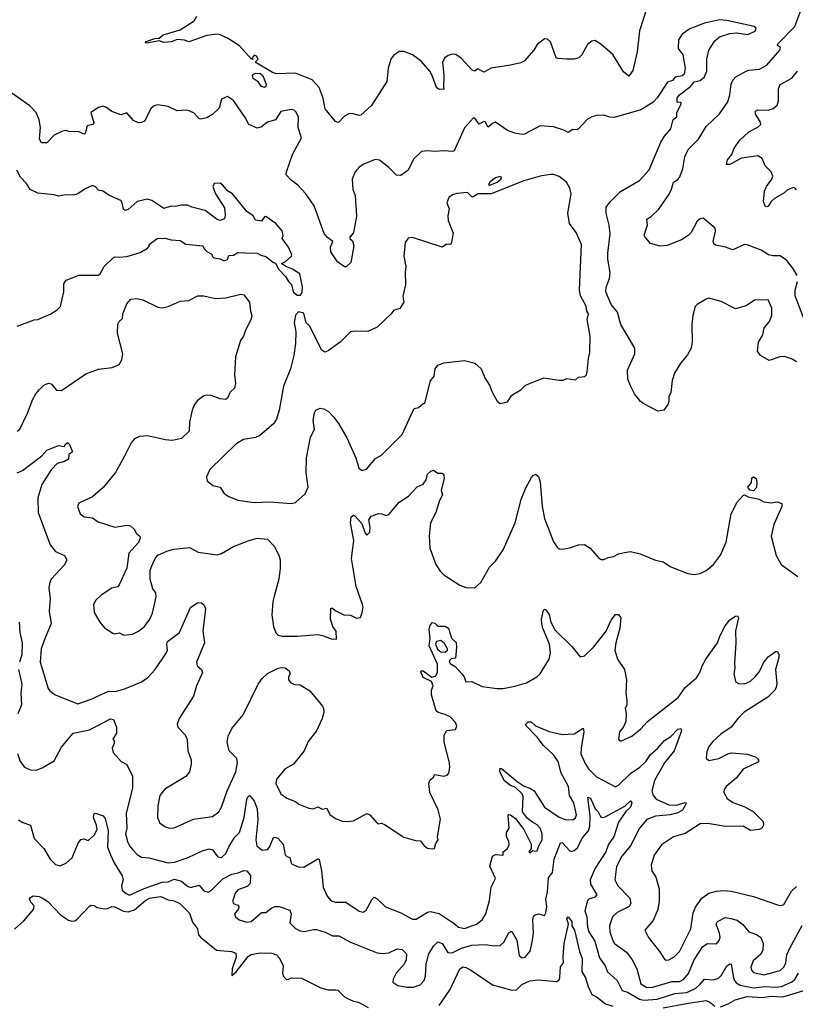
# Model space of a CAD drawing. Extents: x 1771496 to 1971148, y 471553 to 643630.
# Tile 376 of 656: x 1858573 to 1863808, y 553105 to 559752. Entities that reach past the tile are written whole.
import ezdxf

# ---------------------------------------------------------------- set-up
doc = ezdxf.new("R2010")
doc.units = 0

msp = doc.modelspace()

# ---------------------------------------------------------------- linework, layer by layer
at = {"layer": '0CON10XD'}
for points in [[(1862800, 559815), (1862755, 559677.5), (1862741.4, 559535), (1862711.2, 559408.8), (1862685, 559370), (1862648.7, 559398.7), (1862576.9, 559516.9), (1862495, 559587.5), (1862455, 559612), (1862435, 559606.2), (1862405.6, 559584.4), (1862366.5, 559515), (1862345.6, 559495), (1862315, 559485.9), (1862265, 559485.6), (1862205, 559488.8), (1862192.9, 559495), (1862155, 559602), (1862135, 559620.8), (1862115, 559621.4), (1862066, 559585), (1862042.5, 559545), (1861978.2, 559471.8), (1861955, 559459.4), (1861884.3, 559444.3), (1861755, 559424.3), (1861705, 559397.1), (1861665, 559420), (1861645, 559404.2), (1861625, 559412.9), (1861555, 559490), (1861516.6, 559516.6), (1861495, 559519.2), (1861465, 559510.8), (1861442, 559495), (1861427.5, 559465), (1861435.7, 559375), (1861432.5, 559292.5), (1861437, 559283), (1861405, 559281.2), (1861385, 559293.3), (1861357.3, 559375), (1861340, 559405), (1861282.2, 559472.2), (1861225, 559515.4), (1861165, 559536.5), (1861133.5, 559536.5), (1861095, 559510), (1861076.9, 559485), (1861060.6, 559425), (1861050.8, 559335), (1860946.9, 559173.1), (1860875, 559106.7), (1860865, 559103.8), (1860815, 559117.5), (1860794.3, 559115.7), (1860765, 559100), (1860725, 559057.5), (1860705, 559063.3), (1860635, 559150), (1860621.7, 559221.7), (1860593.1, 559295), (1860546.1, 559346.1), (1860435, 559391.5), (1860305, 559386.7), (1860280, 559395), (1860162.5, 559465), (1860182, 559485), (1860172, 559505), (1860155, 559512), (1860142.5, 559495), (1860147, 559483), (1860135, 559487.5), (1860055.8, 559575.8), (1859976.1, 559626.1), (1859925, 559650), (1859905, 559653.8), (1859835, 559644.4), (1859715, 559602.2), (1859684.5, 559614.5), (1859635, 559617.7), (1859595, 559602.5), (1859545, 559597.1), (1859515, 559610), (1859433.9, 559593.9), (1859420, 559595), (1859427.5, 559605), (1859485, 559624), (1859515, 559626), (1859541.4, 559648.6), (1859656.7, 559683.3), (1859751.2, 559745), (1859768.8, 559775)], [(1863819.6, 558025), (1863795, 558068.1), (1863749.4, 558125), (1863705, 558157.5), (1863655, 558158.1), (1863626.7, 558165), (1863576.3, 558196.3), (1863482.4, 558232.4), (1863465, 558233.1), (1863385, 558198.9), (1863336.2, 558216.2), (1863269.7, 558229.7), (1863258.6, 558238.6), (1863254.2, 558255), (1863268.1, 558325), (1863266.9, 558345), (1863185, 558412.9), (1863165, 558407.5), (1863145, 558391.2), (1863104.6, 558315.4), (1863085, 558295.7), (1863038.8, 558265), (1862943.6, 558226.4), (1862895, 558222.7), (1862831.1, 558241.1), (1862793.2, 558283.2), (1862787.5, 558297.5), (1862809.2, 558365), (1862806.2, 558405), (1862835, 558422), (1862886.4, 558473.6), (1862955.3, 558574.7), (1862972.6, 558607.4), (1862985, 558654), (1863015, 558671.9), (1863025, 558685.8), (1863047.5, 558745), (1863060.9, 558825), (1863083.6, 558875), (1863153.5, 558945), (1863205, 559030.8), (1863295, 559115.6), (1863352.5, 559197.5), (1863366.6, 559243.4), (1863373.9, 559316.1), (1863386.3, 559343.7), (1863405.8, 559365), (1863475.4, 559404.6), (1863495, 559411.5), (1863565, 559417.5), (1863615.6, 559445), (1863702.5, 559545), (1863706.7, 559565), (1863686.4, 559576.4), (1863690.5, 559589.5), (1863805.3, 559705), (1863845, 559814.2)], [(1863815, 557443.1), (1863782, 557462), (1863735, 557477.5), (1863704, 557476), (1863632, 557452), (1863573.3, 557485), (1863553.5, 557513.5), (1863558.9, 557575), (1863588.8, 557625), (1863597.8, 557672.2), (1863634, 557715), (1863648.8, 557755), (1863650, 557805), (1863625, 557860), (1863531.7, 557858.3), (1863475, 557820), (1863405, 557798.8), (1863308.3, 557848.3), (1863225, 557871.2), (1863205, 557865.8), (1863145, 557830), (1863132, 557815), (1863116, 557755), (1863109.4, 557695), (1863112.5, 557575), (1863104.2, 557535), (1863080.9, 557489.1), (1863034.4, 557435.6), (1862992, 557365), (1862976, 557315), (1862967.5, 557235), (1862954.4, 557205.6), (1862954, 557175), (1862946.2, 557155), (1862920, 557115), (1862879.7, 557109.7), (1862785, 557157.5), (1862762, 557175), (1862721.4, 557225), (1862696.9, 557275), (1862677.5, 557325), (1862675.5, 557385), (1862723.5, 557495), (1862725.5, 557535), (1862630, 557695), (1862607.8, 557777.8), (1862565, 557830), (1862529.6, 557915), (1862531.2, 557945), (1862554.5, 558005), (1862558.5, 558045), (1862542.1, 558135), (1862542, 558175), (1862558.2, 558305), (1862551.1, 558365), (1862530.8, 558445), (1862530, 558485), (1862557.6, 558522.4), (1862627.8, 558592.2), (1862755, 558666.7), (1862821.4, 558738.6), (1862900, 558925), (1862925, 558965.7), (1862967.8, 559015), (1862982.5, 559077.5), (1863007.5, 559095), (1863007.5, 559125), (1863040, 559185), (1863035, 559192.5), (1863010, 559195), (1863010, 559225), (1863026.7, 559245), (1863099.6, 559300.4), (1863125, 559331.4), (1863165, 559341.2), (1863194.4, 559365), (1863210, 559405), (1863210, 559485), (1863223.1, 559545), (1863265, 559608), (1863296.7, 559635), (1863365, 559658.1), (1863412.3, 559662.3), (1863485, 559652.5), (1863537.5, 559675), (1863542.5, 559695), (1863530, 559705), (1863345.7, 559745.7), (1863295, 559750.8), (1863195, 559727.5), (1863095, 559690), (1863044.2, 559655), (1863019.2, 559615), (1863016.1, 559556.1), (1863047.5, 559515), (1863063.8, 559425), (1863056.7, 559385), (1863045, 559372.5), (1862996.4, 559363.6), (1862978.3, 559341.7), (1862945, 559330), (1862876.4, 559223.6), (1862845, 559192), (1862765, 559143.1), (1862585, 559092.5), (1862555, 559093.3), (1862515, 559106.2), (1862465, 559104), (1862434.2, 559095.8), (1862402.4, 559077.6), (1862345, 559014), (1862335, 559008.8), (1862305, 559011.2), (1862275, 558990), (1862245, 559006.2), (1862175, 559029.2), (1862085, 559036.2), (1861980.5, 558979.5), (1861965, 558976), (1861915, 558986), (1861865, 559004.2), (1861785, 559058.8), (1861765, 559052), (1861735, 559026.7), (1861715, 559061.2), (1861705, 559063.8), (1861675, 559046), (1861645, 559087.5), (1861635, 559090), (1861575, 559022.5), (1861505, 558866.2), (1861495, 558862), (1861435, 558866), (1861375, 558860.8), (1861325, 558866.7), (1861285, 558862.5), (1861230.9, 558809.1), (1861195, 558736.7), (1861145, 558699.2), (1861115, 558702.9), (1861065, 558754.2), (1861002.4, 558802.4), (1860973, 558807), (1860894.5, 558775.5), (1860864.4, 558755.6), (1860836.2, 558725), (1860816, 558675), (1860820.8, 558605), (1860838, 558565), (1860846.1, 558426.1), (1860826, 558315), (1860808.6, 558291.4)], [(1860225, 559294.4), (1860205, 559300), (1860183.1, 559333.1), (1860148.9, 559355), (1860144, 559375), (1860151.1, 559385), (1860165, 559391.2), (1860195, 559389.1), (1860214.4, 559375), (1860237.3, 559315), (1860235, 559301.2), (1860225, 559294.4)], [(1863815, 558602.5), (1863806.7, 558615), (1863795, 558618.8), (1863755.8, 558604.2), (1863729.7, 558580.3), (1863666.2, 558545), (1863644, 558525), (1863625, 558492.5), (1863615, 558487.5), (1863605, 558492.5), (1863591.9, 558525), (1863600, 558595), (1863614, 558625), (1863650, 558675), (1863656.7, 558695), (1863645.6, 558725), (1863604.6, 558764.6), (1863584.2, 558815), (1863555, 558832.5), (1863445, 558815.8), (1863365, 558773.8), (1863343.9, 558773.9), (1863350, 558805), (1863379.4, 558840.6), (1863395.8, 558884.2), (1863432.6, 558937.4), (1863495, 558994), (1863555, 559026), (1863575.7, 559044.3), (1863571.4, 559065), (1863539.2, 559115), (1863540, 559135), (1863555, 559144.2), (1863625, 559140.6), (1863658.5, 559151.5), (1863685.8, 559174.2), (1863694.2, 559205), (1863694.2, 559285), (1863705, 559313.3), (1863785, 559356.9), (1863823.3, 559405)], [(1860808.6, 558291.4), (1860800, 558285), (1860800, 558275), (1860818.3, 558258.3), (1860828.1, 558225), (1860807.7, 558112.3), (1860776.1, 558083.9), (1860765, 558083.3), (1860717.4, 558117.4), (1860672.5, 558185), (1860671.1, 558215), (1860686.7, 558255), (1860650.6, 558280.6), (1860628.5, 558308.5), (1860560, 558495), (1860503.1, 558575), (1860450, 558635), (1860405, 558668.6), (1860371.4, 558705), (1860373.1, 558725), (1860415, 558842), (1860473.8, 558955), (1860451.9, 559025), (1860454.3, 559094.3), (1860437.9, 559127.9), (1860425, 559141.2), (1860405, 559146.2), (1860335, 559131.2), (1860298.8, 559075), (1860245, 559060), (1860225, 559044.2), (1860205, 559027.5), (1860175, 559019.2), (1860118.8, 559045), (1860095, 559091.2), (1860015, 559206.2), (1859975, 559233.3), (1859933.8, 559215), (1859918.1, 559155), (1859875, 559112), (1859835, 559090), (1859795, 559080), (1859785, 559083.3), (1859750.5, 559120.5), (1859717.4, 559137.4), (1859695, 559141.1), (1859635.8, 559135.8), (1859575, 559166.7), (1859505, 559176.2), (1859480.5, 559169.5), (1859460, 559155), (1859415, 559067.5), (1859395, 559057.5), (1859375, 559056.2), (1859342.1, 559072.1), (1859295, 559122.5), (1859255, 559110), (1859195, 559132), (1859155, 559161.2), (1859135, 559168.8), (1859105, 559160), (1859054, 559126), (1859073.3, 559055), (1859066.2, 559043.8), (1859027.5, 559035), (1859015, 558982.5), (1859005, 558980), (1858975, 558993.8), (1858905, 558996.7), (1858885, 559003.3), (1858861.7, 558998.3), (1858805, 558972), (1858755, 558920), (1858720.3, 558920.3), (1858705.8, 558945), (1858712.5, 559025), (1858705.4, 559075), (1858684.7, 559124.7), (1858640.5, 559170.5), (1858520, 559255)], [(1858555, 557683.3), (1858670, 557725), (1858695, 557728.8), (1858783.6, 557766.4), (1858826.4, 557793.6), (1858847.5, 557815), (1858870, 557915), (1858870.7, 557969.3), (1858886.4, 557993.6), (1858972.3, 558027.7), (1859105, 558027.5), (1859116.7, 558035), (1859144.1, 558085.9), (1859205, 558146.2), (1859215, 558151.2), (1859245, 558147.5), (1859295, 558152.9), (1859385, 558180), (1859435, 558210), (1859446.7, 558223.3), (1859447.5, 558235), (1859500, 558275), (1859555, 558277.5), (1859595, 558266.2), (1859655, 558260), (1859695, 558236.2), (1859810, 558225), (1859817.5, 558205), (1859835, 558187.5), (1859869.3, 558169.3), (1859872.5, 558155), (1859882.5, 558145), (1859927, 558137), (1859953.9, 558123.9), (1859976.4, 558133.6), (1859985, 558160), (1860015, 558162.5), (1860045, 558180), (1860093, 558177), (1860175, 558176), (1860201.2, 558161.2), (1860235, 558152.5), (1860285, 558112.5), (1860298.3, 558108.3), (1860322, 558065), (1860367.9, 558017.9), (1860386.7, 557985), (1860407.5, 557965), (1860417.5, 557915), (1860445, 557892.5), (1860467, 557893), (1860479.3, 557910.7), (1860482.5, 557945), (1860462.5, 558035), (1860415, 558068.6), (1860370, 558085), (1860340, 558105), (1860365, 558117.5), (1860407.5, 558155), (1860410, 558165), (1860386.1, 558216.1), (1860343.8, 558275), (1860350, 558295), (1860345, 558326.7), (1860302.5, 558375), (1860235, 558422.5), (1860225, 558420), (1860205, 558392.5), (1860165, 558397.5), (1860147.7, 558427.7), (1860105, 558456.7), (1860010, 558575), (1859976, 558596), (1859944.3, 558635), (1859925, 558648.1), (1859885, 558646), (1859876, 558625), (1859895, 558576.7), (1859955, 558482.5), (1859958.8, 558435), (1859955, 558407.5), (1859925, 558396.2), (1859905, 558403.8), (1859825, 558462.9), (1859735, 558485.8), (1859705, 558500), (1859665, 558500), (1859625, 558490), (1859595, 558493.3), (1859545, 558476.7), (1859465, 558531.4), (1859435, 558539.2), (1859365, 558524), (1859305, 558470), (1859285, 558464), (1859273, 558473), (1859264.3, 558515), (1859255, 558531.2), (1859180, 558565), (1859135, 558593.8), (1859105, 558600), (1859085, 558623.3), (1859065, 558633.3), (1859015, 558610), (1858965, 558576.7), (1858935, 558566.2), (1858885, 558568.8), (1858835, 558560), (1858805, 558568.8), (1858695, 558580), (1858644.2, 558605), (1858618.5, 558645), (1858577.8, 558687.8), (1858553.5, 558735)], [(1860405, 556486), (1860435, 556493.3), (1860498.8, 556551.2), (1860520, 556595), (1860506.7, 556695), (1860509.2, 556795), (1860536.2, 556933.8), (1860561.9, 556985), (1860553.9, 557045), (1860562.1, 557097.9), (1860571.2, 557115), (1860601.7, 557128.3), (1860625, 557125.6), (1860656.2, 557106.2), (1860689.8, 557069.8), (1860723.5, 557025), (1860780, 556930), (1860840.6, 556795), (1860862.5, 556725), (1860885, 556707.5), (1860912.7, 556717.3), (1860975, 556788.8), (1861015, 556811.2), (1861155, 556951.9), (1861215, 557084), (1861235, 557126.7), (1861265, 557133.3), (1861295, 557160), (1861307.5, 557162.5), (1861345.6, 557314.4), (1861370, 557345), (1861376, 557395), (1861395, 557420), (1861435, 557435.8), (1861575, 557451.2), (1861645, 557433.8), (1861688, 557395), (1861712, 557335), (1861743.8, 557285), (1861765, 557232.5), (1861795, 557177.5), (1861815, 557160), (1861865, 557172.5), (1861894.1, 557215.9), (1861955, 557253.3), (1861987.5, 557285), (1862110, 557335), (1862215, 557317.5), (1862241.7, 557318.3), (1862265, 557330), (1862325, 557320), (1862345, 557337.5), (1862387, 557343), (1862397.5, 557355), (1862402.5, 557375), (1862411.2, 557465), (1862421.2, 557505), (1862424, 557615), (1862402.2, 557727.8), (1862410.8, 557765), (1862400.8, 557785), (1862396.8, 557816.8), (1862357.7, 557887.7), (1862351.5, 557925), (1862363.8, 558235), (1862329.2, 558315), (1862284.5, 558375), (1862272.7, 558445), (1862294.4, 558575), (1862285.6, 558615), (1862263.8, 558653.8), (1862215, 558692.2), (1862175, 558706.9), (1862155, 558706.7), (1862086.7, 558695), (1861975, 558663.4), (1861755, 558576), (1861665, 558576.2), (1861635, 558556.2), (1861625, 558556.2), (1861595, 558586), (1861522.7, 558577.3), (1861495, 558570), (1861468.8, 558551.2), (1861456.7, 558515), (1861471.2, 558475), (1861462.8, 558427.2), (1861465.6, 558395.6), (1861499.5, 558309.5), (1861485, 558238.8), (1861475, 558233.8), (1861454, 558236), (1861423.6, 558216.4), (1861225, 558281.2), (1861194.2, 558275.8), (1861175, 558247.5), (1861166, 558155), (1861180, 558085), (1861174.3, 558045), (1861177.6, 557962.4), (1861159.2, 557885), (1861166, 557845), (1861138, 557802), (1861095, 557788.8), (1861079.2, 557765), (1860986.2, 557675), (1860922.1, 557647.9), (1860835, 557650), (1860806.1, 557643.9), (1860736.7, 557575), (1860654.1, 557515.9), (1860633, 557507), (1860611.2, 557521.2), (1860528.8, 557685), (1860506.4, 557706.4), (1860490, 557770), (1860455, 557780), (1860433.9, 557756.1), (1860426.2, 557705), (1860436.4, 557643.6), (1860434, 557565), (1860422.5, 557485), (1860400, 557395), (1860353, 557277), (1860324.3, 557115), (1860307.1, 557055), (1860285, 557022.5), (1860194.6, 556945.4), (1860165, 556932.2), (1860082.6, 556917.4), (1860035, 556888.6), (1859855.9, 556714.1), (1859833.3, 556665), (1859839.3, 556639.3), (1859876.1, 556606.1), (1859925, 556596.7), (1859952.7, 556552.7), (1859985, 556532), (1860045, 556507.5), (1860155, 556493.1), (1860262.7, 556497.3), (1860405, 556486)], [(1861745, 558633.8), (1861796.2, 558655), (1861821.2, 558675), (1861826.2, 558686.2), (1861813.3, 558693.3), (1861783.3, 558685), (1861746.7, 558655), (1861740, 558645), (1861740, 558635), (1861745, 558633.8)], [(1863866, 557735), (1863806.8, 557886.8), (1863805.6, 557925), (1863822.3, 557985)], [(1858555, 556973.3), (1858573.6, 556986.4), (1858625.8, 557095), (1858660.9, 557189.1), (1858680.8, 557225), (1858707.5, 557255), (1858735, 557284.2), (1858767.5, 557297.5), (1858785, 557293.3), (1858820.3, 557250.3), (1858855, 557248), (1859018.3, 557361.7), (1859105, 557393.6), (1859197.2, 557402.8), (1859245, 557424.3), (1859262.2, 557455), (1859268.2, 557495), (1859233.8, 557635), (1859234.5, 557695.5), (1859244, 557715), (1859265.7, 557735), (1859268, 557765), (1859295, 557833.3), (1859324.1, 557865.9), (1859365, 557870), (1859405, 557861.4), (1859505, 557812), (1859535, 557806.2), (1859575, 557816), (1859655, 557851.2), (1859715, 557856.2), (1859775, 557888), (1859815, 557887.5), (1859895, 557869.4), (1859965, 557873.3), (1860065, 557899.2), (1860086.7, 557895), (1860123.3, 557845), (1860130, 557785), (1860140, 557755), (1860133.8, 557725), (1860096.7, 557655), (1860083.3, 557615), (1860063.8, 557585), (1860030, 557475), (1860022.5, 557355), (1860029.2, 557295), (1860022, 557265), (1859993.2, 557236.8), (1859975, 557197.5), (1859965, 557188.8), (1859925, 557192), (1859865, 557213.8), (1859835, 557216.2), (1859815, 557213.3), (1859770.5, 557179.5), (1859750.5, 557149.5), (1859738, 557115), (1859720, 557035), (1859715.7, 556975), (1859665, 556924.2), (1859605, 556910), (1859555, 556914.4), (1859435, 556942.5), (1859381.2, 556938.8), (1859348.3, 556921.7), (1859325, 556896.2), (1859280, 556805), (1859219.2, 556695), (1859136.1, 556593.9), (1859065, 556531.4), (1858972.7, 556487.3), (1858962, 556465), (1858981.2, 556415), (1859007.5, 556395), (1859065, 556388.8), (1859102.7, 556362.7), (1859215, 556326.7), (1859295, 556340), (1859320, 556335), (1859345, 556312.5), (1859362.3, 556282.3), (1859383.3, 556265), (1859386.1, 556253.9), (1859375, 556222.5), (1859310.5, 556149.5), (1859295, 556050), (1859245, 555936.7), (1859235, 555924), (1859195, 555914), (1859122.7, 555867.3), (1859086.1, 555833.9), (1859070, 555805), (1859075, 555750), (1859113.3, 555685), (1859145, 555647.5), (1859200.5, 555610.5), (1859215, 555606.2), (1859245, 555613.3), (1859276.4, 555596.4)], [(1858555, 556691.9), (1858592.2, 556707.8), (1858722.7, 556807.3), (1858755, 556846.2), (1858835, 556876.7), (1858875, 556870), (1858880, 556885), (1858895, 556897.5), (1858910, 556885), (1858930, 556835), (1858903.9, 556816.1), (1858902.5, 556785), (1858875, 556769.2), (1858825, 556755.7), (1858786.2, 556713.8), (1858723.1, 556615), (1858695.6, 556525), (1858697.3, 556425), (1858777.5, 556207.5), (1858815, 556161.9), (1858875, 556133.8), (1858890.6, 556105), (1858875, 556072.5), (1858785.8, 555975), (1858773.1, 555945), (1858770, 555915), (1858779.1, 555845), (1858770.7, 555759.3), (1858785.4, 555675), (1858745, 555578.8), (1858716.9, 555505), (1858710, 555415), (1858765, 555237.5), (1858773.6, 555223.6), (1858812.5, 555195), (1858965, 555133.8), (1859055, 555164.5), (1859172.1, 555217.9), (1859215, 555215.5), (1859275, 555231.5), (1859389.5, 555280.5), (1859435, 555307.8), (1859487.5, 555365), (1859562.2, 555475), (1859569.5, 555495), (1859565.5, 555535), (1859571.5, 555555), (1859651.9, 555615), (1859726.4, 555783.6), (1859775, 555816.7), (1859800, 555815), (1859818.3, 555798.3), (1859826.7, 555775), (1859810, 555625), (1859820, 555545), (1859766, 555415), (1859770.3, 555390.3), (1859800, 555365), (1859806, 555345), (1859765.5, 555255), (1859745.5, 555185), (1859649.2, 555035), (1859636.2, 554995), (1859641.2, 554975), (1859690.8, 554925), (1859703.4, 554893.4), (1859708.1, 554815), (1859729.2, 554755), (1859730.6, 554725), (1859718.6, 554675), (1859695, 554642), (1859553.2, 554556.8), (1859519.2, 554515), (1859505.6, 554445), (1859503.1, 554365), (1859518.7, 554328.7), (1859556.2, 554303.8), (1859585, 554293.1), (1859615, 554295.7), (1859745, 554355.5), (1859875, 554372.5), (1859916.4, 554405), (1859933.8, 554435), (1859973.1, 554545), (1860031.7, 554675), (1860042.4, 554735), (1860038.8, 554765), (1859986.9, 554815), (1859973.6, 554875), (1859979.1, 554915), (1860005, 554965.8), (1860080.5, 555059.5), (1860183.4, 555266.6), (1860209.4, 555305), (1860245, 555338.6), (1860316.7, 555375), (1860345, 555379.4), (1860365.6, 555375.6), (1860391.2, 555355), (1860397.5, 555335), (1860386.7, 555315), (1860386.7, 555295), (1860402.5, 555275), (1860427, 555263), (1860465, 555262.5), (1860531.2, 555221.2), (1860617.6, 555117.6), (1860624.2, 555105), (1860625.6, 555074.4), (1860614.4, 555035), (1860575, 554951.2), (1860520.6, 554879.4), (1860492, 554815), (1860421.2, 554725), (1860364, 554695), (1860305.8, 554625), (1860300.8, 554595), (1860335.6, 554525.6), (1860375, 554495.7), (1860434.2, 554474.2), (1860455.8, 554455.8), (1860525, 554428.6), (1860555, 554424.2), (1860585, 554438), (1860615, 554422), (1860645, 554428.8), (1860665.7, 554385.7), (1860705, 554360), (1860751.1, 554341.1), (1860785, 554338.1), (1860825, 554344.2), (1860915, 554393.3), (1860935, 554383.3), (1860985, 554327.5), (1860995, 554322.5), (1861015, 554327.5), (1861035, 554318.8), (1861165, 554232.5), (1861245, 554210), (1861277.5, 554207.5), (1861303.3, 554175), (1861325, 554160), (1861356.4, 554153.6), (1861373, 554157), (1861380.5, 554189.5), (1861396.7, 554215), (1861393.8, 554235), (1861414, 554355), (1861397.7, 554417.7), (1861342, 554535), (1861333.8, 554595), (1861341.7, 554618.3), (1861362.5, 554635), (1861373.8, 554656.2), (1861435, 554644), (1861458.1, 554651.9), (1861468.8, 554665), (1861475.7, 554704.3), (1861473.3, 554735), (1861437.1, 554875), (1861437.6, 554922.4), (1861455, 554954), (1861515, 554960), (1861523.3, 554985), (1861515, 555007.1), (1861478.1, 555045), (1861445, 555061.8), (1861397.5, 555075), (1861384.4, 555085), (1861351.4, 555195), (1861351.2, 555225), (1861363.3, 555255), (1861353, 555283), (1861295, 555312), (1861280.8, 555349.2), (1861283.6, 555356.4), (1861295.6, 555355.6), (1861355, 555312.5), (1861379.5, 555320.5), (1861393.3, 555345), (1861391.7, 555401.7), (1861336, 555525), (1861344.2, 555575), (1861336.2, 555635), (1861343.3, 555665), (1861358.3, 555681.7), (1861375, 555677.5), (1861395, 555656.7), (1861445, 555658), (1861466.7, 555645), (1861487.1, 555577.1), (1861517.6, 555547.6), (1861520.8, 555515), (1861515, 555442.5), (1861485, 555436.7), (1861473.8, 555425), (1861473.3, 555415), (1861477.5, 555405), (1861512.5, 555385), (1861558, 555335), (1861573.3, 555315), (1861585, 555282.5), (1861625, 555284), (1861695, 555250.6), (1861795, 555236), (1861835, 555236.2), (1861915, 555252), (1861994.3, 555275.7), (1862063.4, 555316.6), (1862085, 555336.2), (1862130.5, 555409.5), (1862145.7, 555435), (1862155.6, 555475), (1862147.8, 555535), (1862103.3, 555643.3), (1862096.7, 555675), (1862095.6, 555705), (1862107.5, 555765), (1862115, 555772.5), (1862125, 555767.5), (1862145.4, 555735.4), (1862158.6, 555685), (1862183.7, 555633.7), (1862299.8, 555519.8), (1862355, 555450), (1862385, 555456.7), (1862445.7, 555515), (1862530.8, 555625), (1862565, 555697.5), (1862595, 555735.8), (1862615, 555736.2), (1862629.4, 555715), (1862624.4, 555645), (1862595.7, 555545), (1862590, 555495), (1862608, 555435), (1862655.7, 555365), (1862669.2, 555295), (1862663.1, 555206.9), (1862671.4, 555155), (1862670, 555125), (1862659.2, 555105), (1862665.8, 555065), (1862664, 555015), (1862646.9, 554973.1), (1862621.2, 554945), (1862613.8, 554895), (1862623.9, 554883.9), (1862635, 554883.3), (1862704.1, 554915.9), (1862765, 554963.8), (1862810, 555015), (1863017.5, 555175), (1863065, 555244.3), (1863141.3, 555308.7), (1863164.2, 555345), (1863179.7, 555390.3), (1863204.3, 555435.7), (1863283.5, 555545), (1863300, 555595), (1863335, 555660.8), (1863365, 555701.2), (1863405, 555726.2), (1863417.5, 555727.5), (1863423.3, 555715), (1863404.4, 555625.6), (1863405.7, 555545), (1863397, 555407), (1863399.2, 555375), (1863392.7, 555337.3), (1863404.2, 555285), (1863425, 555270.8), (1863465, 555268.9), (1863504.5, 555285.5), (1863535.7, 555315), (1863565, 555352), (1863596.3, 555413.7), (1863625, 555450.8), (1863675, 555487.5), (1863686.4, 555486.4), (1863695.8, 555465.8), (1863695.6, 555445), (1863673.1, 555365), (1863682.1, 555267.9), (1863679.4, 555245), (1863668.9, 555225), (1863622.4, 555177.6), (1863463.3, 555076.7), (1863420, 555035), (1863375, 554976.2), (1863305, 554928.8), (1863251.1, 554878.9), (1863224.5, 554845.5), (1863210.3, 554809.7), (1863206.7, 554766.7), (1863225, 554751.2), (1863292.5, 554765), (1863353.2, 554796.8), (1863377, 554803), (1863485.9, 554794.1), (1863540, 554775), (1863558.3, 554758.3), (1863558.3, 554741.7), (1863455, 554691.2), (1863408.9, 554631.1), (1863340, 554575), (1863328, 554555), (1863326, 554535), (1863348, 554495), (1863385, 554467.5), (1863468, 554438), (1863526, 554405), (1863589.8, 554339.8), (1863592.3, 554315), (1863583.7, 554296.3), (1863564.4, 554285.6), (1863505, 554279.1), (1863455, 554308.1), (1863335.8, 554304.2), (1863215, 554325.7), (1863165, 554323.8), (1863065, 554258.6), (1862986.2, 554235), (1862905, 554181.2), (1862855, 554111.2), (1862835.7, 554045), (1862840, 554005), (1862866.7, 553963.3)], [(1859276.4, 555596.4), (1859335, 555603.8), (1859375, 555623.8), (1859415, 555656.2), (1859450.8, 555705), (1859469.2, 555745), (1859494.2, 555855), (1859492.3, 555882.3), (1859470.5, 555910.5), (1859453.9, 555973.9), (1859453.8, 556035), (1859464.2, 556065.8), (1859486.2, 556115), (1859504.2, 556135.8), (1859565.7, 556164.3), (1859612.1, 556177.9), (1859719.5, 556189.5), (1859777.3, 556157.3), (1859905, 556140), (1859935, 556148.1), (1860015, 556194.4), (1860115, 556234.3), (1860175, 556251.4), (1860244.5, 556244.5), (1860293.1, 556195), (1860325, 556130), (1860330, 556105), (1860330.5, 556049.5), (1860320.8, 555975), (1860289.3, 555859.3), (1860280.8, 555825), (1860274, 555735), (1860286.7, 555655), (1860302.3, 555612.3), (1860317.7, 555597.7), (1860345, 555589.2), (1860445, 555590), (1860585, 555601.4), (1860615.6, 555595.6), (1860675, 555571.2), (1860710, 555570), (1860708.8, 555625), (1860686.2, 555655), (1860670, 555705), (1860671.7, 555778.3), (1860685, 555780), (1860703, 555763), (1860760, 555735), (1860805, 555732.5), (1860845, 555712.5), (1860873, 555717), (1860885, 555750), (1860890, 555785), (1860886.5, 555805), (1860842.9, 555925), (1860811.9, 556115), (1860827.5, 556235), (1860805.6, 556355), (1860810.8, 556395), (1860825, 556406.7), (1860835, 556402), (1860881.2, 556351.2), (1860903.8, 556286.2), (1860915, 556272.5), (1860935, 556292.5), (1860937.3, 556322.7), (1860930, 556375), (1860945, 556400), (1860995, 556417.8), (1861016.9, 556416.9), (1861045, 556403.8), (1861065, 556411.2), (1861135, 556494.3), (1861196, 556535), (1861255, 556598.6), (1861295, 556616), (1861316, 556645), (1861325.8, 556684.2), (1861347.5, 556705), (1861365, 556710), (1861395, 556690), (1861425, 556690), (1861436.4, 556676.4), (1861438.8, 556655), (1861416.7, 556575), (1861426.2, 556545), (1861405.8, 556505), (1861382, 556425), (1861346.2, 556355), (1861336.2, 556265), (1861342, 556185), (1861380.8, 556075), (1861409.7, 556029.7), (1861434.4, 556004.4), (1861544.5, 555934.5), (1861585, 555918), (1861643.6, 555916.4), (1861685, 555952.5), (1861705, 555987.5), (1861743.3, 556055), (1861785, 556097.5), (1861835, 556172.5), (1861915.8, 556355), (1861957.6, 556512.4), (1861989.3, 556590.7), (1862027.7, 556662.3), (1862037.5, 556675), (1862055, 556683.3), (1862075, 556667.5), (1862085, 556630), (1862098.6, 556465), (1862114.2, 556385), (1862175, 556227.5), (1862200.5, 556190.5), (1862215, 556180), (1862235, 556176.7), (1862285, 556186.2), (1862345, 556207.5), (1862385, 556208), (1862423.3, 556185), (1862484, 556114), (1862497, 556107), (1862515, 556107.5), (1862545, 556121.2), (1862581.7, 556128.3), (1862615, 556146.2), (1862653.9, 556153.9), (1862695, 556161.2), (1862760, 556145), (1862863.6, 556103.6), (1862915, 556092.5), (1862968.3, 556058.3), (1863083, 556013), (1863125, 556007.5), (1863165, 556012.5), (1863205, 556032.5), (1863256.4, 556073.6), (1863303.6, 556136.4), (1863340, 556225), (1863374.2, 556415), (1863416, 556495), (1863455, 556540), (1863465, 556543.8), (1863490, 556530), (1863563.9, 556513.9), (1863595, 556496.7), (1863645, 556491.2), (1863685, 556496), (1863716.7, 556485), (1863716, 556465), (1863662, 556345), (1863644, 556265), (1863678.8, 556135), (1863713.3, 556075), (1863823.9, 555993.9)], [(1863525, 556570.8), (1863500, 556575), (1863488, 556595), (1863511.7, 556628.3), (1863515, 556660), (1863525, 556666.5), (1863543.8, 556655), (1863548.5, 556625), (1863545, 556593.8), (1863525, 556570.8)], [(1858570, 555685), (1858574.7, 555615), (1858589.4, 555545), (1858588.3, 555465), (1858571, 555415)], [(1861445, 555482.5), (1861461.2, 555495), (1861460.8, 555505), (1861440.3, 555540.3), (1861415, 555560), (1861386.7, 555555), (1861380, 555535), (1861391.9, 555501.9), (1861414.2, 555484.2), (1861445, 555482.5)], [(1858564.4, 555364.4), (1858586.7, 555265), (1858580.6, 555205), (1858584.3, 555125.7), (1858561.3, 555065)], [(1858558.7, 554798.7), (1858575.7, 554745), (1858605, 554705.8), (1858645, 554688.9), (1858685, 554684.5), (1858725, 554700.6), (1858805, 554748.6), (1858855, 554840), (1858933.3, 554935), (1859045, 554957.9), (1859185, 555032), (1859205, 555027.5), (1859226.1, 554976.1), (1859226.2, 554935), (1859202.5, 554895), (1859210, 554885), (1859210, 554865), (1859196.7, 554835), (1859203.3, 554805), (1859258.8, 554745), (1859295, 554723.3), (1859334.5, 554644.5), (1859334.5, 554565), (1859292.1, 554395), (1859295.6, 554295), (1859288.1, 554255), (1859300.6, 554205), (1859314.5, 554175), (1859337.6, 554147.6), (1859365, 554115.7), (1859395, 554098.1), (1859445, 554094.4), (1859575, 554060.9), (1859618.8, 554065), (1859710, 554095), (1859805, 554141.9), (1859855, 554155.6), (1859875, 554148.8), (1859911.1, 554101.1), (1859935, 554097.1), (1859965, 554122.9), (1859987.5, 554172.5), (1860026, 554234), (1860055.4, 554265), (1860088.5, 554365), (1860105, 554487.5), (1860113.6, 554506.4), (1860125, 554513.8), (1860155, 554479.4), (1860176.4, 554425), (1860180.7, 554349.3), (1860166.4, 554215), (1860174.4, 554175), (1860210, 554145), (1860245, 554150), (1860259.1, 554165), (1860285, 554230), (1860295, 554233.8), (1860315, 554227.5), (1860351.2, 554185), (1860365, 554114), (1860375, 554101.9), (1860395.8, 554095), (1860405, 554057.5), (1860412.1, 554052.1), (1860455, 554033.9), (1860490, 554030), (1860585, 554086.7), (1860593, 554083), (1860609.1, 554005), (1860621.5, 553895), (1860647.1, 553835), (1860675, 553804.3), (1860705, 553795.6), (1860775, 553793.8), (1860865, 553733.1), (1860892, 553728), (1860910.3, 553739.7), (1860950.8, 553815), (1860965, 553828), (1860985, 553818.1), (1861042.1, 553762.1), (1861145, 553722.7), (1861225, 553679.2), (1861249.5, 553680.5), (1861325, 553727.8), (1861345, 553730.5), (1861405, 553717.8), (1861477.4, 553667.4), (1861501.4, 553655), (1861535, 553625.7), (1861575, 553615.8), (1861655, 553645.4), (1861695.3, 553674.7), (1861718.1, 553715), (1861743.1, 553805), (1861754, 553895), (1861784.5, 553954.5), (1861746.8, 554036.8), (1861764.6, 554105), (1861785, 554115.7), (1861835, 554112.5), (1861836.7, 554135), (1861865, 554156.2), (1861876.5, 554183.5), (1861874.3, 554205), (1861857.7, 554237.7), (1861859.2, 554265), (1861876.2, 554293.8), (1861870.3, 554379.7), (1861875, 554386), (1861885, 554384), (1861919.5, 554359.5), (1861975.8, 554285.8), (1862024.4, 554185), (1862023.8, 554156.2), (1862010, 554135), (1862015, 554127.5), (1862035, 554142.5), (1862055, 554138), (1862065, 554142), (1862075.6, 554175), (1862099.4, 554215), (1862098.5, 554255), (1862084.6, 554295), (1862065, 554317.3), (1862035, 554335.5)], [(1862035, 554335.5), (1862000.1, 554360.1), (1861967.5, 554405), (1861971.2, 554505), (1861965, 554525.7), (1861918.8, 554568.8), (1861881.2, 554585), (1861845, 554612.9), (1861814.4, 554675), (1861815, 554700), (1861825, 554697.5), (1861929.7, 554609.7), (1861977.5, 554577.5), (1862015, 554564.5), (1862044.4, 554545), (1862114.7, 554435), (1862215, 554369), (1862255, 554352.5), (1862305, 554349.2), (1862325, 554364.4), (1862331.5, 554385), (1862311.8, 554465), (1862284.2, 554514.2), (1862276.1, 554575), (1862226.4, 554665), (1862207.7, 554745), (1862175, 554790), (1862108.3, 554851.7), (1862065, 554908.1), (1861992, 554985), (1861990, 554995), (1862005, 555011.2), (1862025, 555011.2), (1862054.5, 554984.5), (1862146.6, 554946.6), (1862235, 554926.4), (1862315, 554931.5), (1862375, 554970), (1862380.6, 554945), (1862361.3, 554835), (1862361.2, 554795), (1862389.6, 554729.6), (1862411.5, 554695), (1862465, 554639.5), (1862595, 554574), (1862615, 554584), (1862696, 554664), (1862759.2, 554705), (1862799.6, 554745), (1862829.4, 554790.6), (1862878.3, 554831.7), (1862924.4, 554885), (1862966.9, 554913.1), (1863015, 554962), (1863035, 554966.2), (1863039.2, 554950.8), (1862989.1, 554815), (1862924, 554735), (1862858.2, 554615), (1862838.2, 554545), (1862845, 554519.4), (1862869.5, 554489.5), (1862955, 554451.4), (1863005, 554450), (1863065, 554466.9), (1863070, 554465), (1863068.6, 554455), (1863046.2, 554415), (1863015, 554397.8), (1862963.3, 554385), (1862865, 554375.3), (1862805, 554351.8), (1862755.9, 554294.1), (1862695.5, 554175), (1862636.1, 554103.9), (1862601.5, 554035), (1862588.9, 553945), (1862608.9, 553905), (1862691.1, 553821.1), (1862697.8, 553785), (1862685.8, 553765), (1862605, 553725.7), (1862573.6, 553696.4), (1862553.1, 553635), (1862556.2, 553595), (1862575.2, 553535.2), (1862588.2, 553515), (1862667.3, 553457.3), (1862705.5, 553405), (1862738.5, 553345), (1862765, 553242.5), (1862805, 553218.4), (1862845, 553220.6), (1862975, 553259.4), (1863025, 553259.7), (1863055, 553274.6), (1863086.2, 553313.8), (1863124, 553406), (1863184.1, 553495.9), (1863215, 553515.6), (1863275, 553514.3), (1863294.3, 553535), (1863300.5, 553555), (1863296.7, 553585), (1863272.9, 553645), (1863283.1, 553665), (1863335, 553691.1), (1863372.5, 553685), (1863415, 553673.1), (1863453.8, 553643.8), (1863494, 553595), (1863545, 553576.9), (1863575.6, 553555), (1863591.1, 553515), (1863588.3, 553471.7), (1863575, 553444), (1863522.2, 553397.8), (1863506.4, 553355), (1863512.2, 553335), (1863525, 553319.4), (1863595, 553303.9), (1863705, 553333.8), (1863729.6, 553355), (1863743.3, 553385), (1863751.5, 553438.5), (1863769.6, 553485), (1863853.9, 553636.1)], [(1858565, 554349.5), (1858595, 554332.5), (1858646.2, 554315), (1858671.1, 554225), (1858736.7, 554156.7), (1858777.5, 554085), (1858815, 554049.2), (1858845, 554039.2), (1858889.1, 554060.9), (1858926.9, 554093.1), (1858967.6, 554192.4), (1858985, 554216.7), (1859005, 554221.2), (1859035, 554211.2), (1859075, 554246), (1859096.5, 554285), (1859091.8, 554315), (1859071.1, 554365), (1859075, 554390), (1859083.6, 554396.4), (1859136.4, 554376.4), (1859149.6, 554359.6), (1859170.3, 554275), (1859165.8, 554165), (1859186.6, 554113.4), (1859210.9, 554060.9), (1859265, 553973.3), (1859270.5, 553945), (1859260.9, 553905), (1859265, 553876), (1859292, 553852), (1859315, 553842.7), (1859413.7, 553886.3), (1859535, 553929.2), (1859575, 553932), (1859615, 553949.4), (1859665, 553936.6), (1859705, 553902.6), (1859725, 553893.8), (1859785, 553910), (1859815, 553871.9), (1859845, 553862.9), (1859865, 553874), (1859945, 553952.5), (1860005, 553982.8), (1860047.9, 553992.1), (1860085, 554008.6), (1860105, 554006), (1860130, 553975), (1860129.1, 553920.9), (1860109.2, 553900.8), (1860045, 553878.6), (1860027.8, 553855), (1860011.5, 553805), (1860014.5, 553784.5), (1860044.5, 553774.5), (1860052.9, 553765), (1860049.4, 553750.6), (1860022.5, 553715), (1860028.8, 553695), (1860055, 553676.2), (1860105, 553660), (1860135, 553663.1), (1860205, 553725.8), (1860235, 553724.2), (1860275, 553755.5), (1860295, 553764.3), (1860325, 553765.8), (1860395, 553740), (1860405.7, 553715), (1860395.8, 553655), (1860435, 553615.8), (1860465, 553600.6), (1860495.7, 553595.7), (1860555, 553610.5), (1860575, 553610), (1860635, 553592.9), (1860685, 553568), (1860727.9, 553567.9), (1860805.3, 553525.3), (1860985, 553452.9), (1861025, 553447.5), (1861065, 553452.9), (1861120.3, 553479.7), (1861155, 553475.8), (1861184.2, 553445), (1861182.2, 553405), (1861167.5, 553375), (1861113.8, 553315), (1861093.1, 553275), (1861091.4, 553255), (1861125, 553232.2), (1861185, 553220.8), (1861231.5, 553221.5), (1861275, 553236.5), (1861303.8, 553265), (1861312, 553295), (1861315.6, 553375.6), (1861335.3, 553444.7), (1861365, 553497.5), (1861395, 553525.8), (1861424.4, 553514.4), (1861462, 553455), (1861492.1, 553452.1), (1861555.2, 553484.8), (1861625, 553504.8), (1861715, 553509.2), (1861775, 553500.5), (1861815, 553502.9), (1861840, 553525), (1861875, 553586.7), (1861885, 553596.7), (1861895, 553596.7), (1861927.8, 553537.8), (1861943.8, 553435), (1861965, 553419.2), (1861985, 553424), (1862017.2, 553462.8), (1862032.5, 553525), (1862040, 553585), (1862035.3, 553674.7), (1862041.7, 553698.3), (1862051.1, 553708.9), (1862075, 553716.7), (1862115, 553704), (1862125, 553722.5), (1862130.4, 553765), (1862123.9, 553815), (1862135.2, 553864.8), (1862141.8, 553958.2), (1862170, 553995), (1862180, 554085), (1862224, 554196), (1862235, 554197.1), (1862285, 554140.6), (1862295, 554136.9), (1862315, 554142.2), (1862335, 554159.4), (1862371.7, 554228.3), (1862412.6, 554275), (1862421.5, 554308.5), (1862423.6, 554375), (1862407.5, 554502.5), (1862425, 554495.7), (1862457.8, 554425), (1862476.4, 554405), (1862492.9, 554372.9), (1862505, 554366.5), (1862525, 554371.2), (1862656.9, 554443.1), (1862695, 554477.5), (1862705.4, 554465.4), (1862695.8, 554435), (1862663.3, 554406.7), (1862615.2, 554334.8), (1862582.1, 554235), (1862547.1, 554185), (1862528.7, 554135), (1862457.5, 554025), (1862422.9, 553945), (1862425.8, 553915), (1862468.2, 553845), (1862455, 553827.5), (1862415, 553815.5), (1862405.3, 553804.7), (1862387.2, 553735), (1862399.5, 553695), (1862405.5, 553625.5), (1862414.2, 553595), (1862455, 553532.2), (1862485, 553419.2), (1862524.4, 553365), (1862540.6, 553325), (1862604.5, 553265), (1862638.9, 553198.9), (1862675, 553186.1), (1862755, 553139.8), (1862785, 553132.6), (1862875, 553139.1), (1862995, 553178.1), (1863075.5, 553184.5), (1863135.5, 553215), (1863165, 553240.9), (1863195, 553274.4), (1863255, 553269.1), (1863288.2, 553281.8), (1863308.6, 553301.4), (1863345, 553364.4), (1863368.6, 553378.6), (1863375.6, 553375.6), (1863391.8, 553271.8), (1863409.5, 553249.5), (1863434.5, 553235), (1863525, 553216), (1863605.2, 553224.8), (1863675, 553220), (1863715, 553226.2), (1863785, 553256.7), (1863805, 553272.1), (1863830, 553315)], [(1862866.7, 553963.3), (1862887.8, 553885), (1862887.8, 553802.2), (1862880.9, 553745), (1862848.8, 553671.2), (1862792, 553605), (1862817.1, 553555), (1862891.9, 553461.9), (1862925, 553408.8), (1862935, 553402.5), (1862955, 553405.6), (1862990, 553425), (1863025, 553460.8), (1863101.8, 553615), (1863118.1, 553721.9), (1863135, 553760.8), (1863177.7, 553822.3), (1863225, 553855.6), (1863275, 553868.9), (1863325, 553872.5), (1863375, 553867.8), (1863525, 553833.1), (1863695, 553774.2), (1863715, 553772.5), (1863730.3, 553779.7), (1863782.2, 553867.8), (1863815, 553900)], [(1858537.6, 553612.4), (1858600.8, 553669.2), (1858666.9, 553745), (1858670, 553770), (1858648.1, 553795), (1858640, 553815), (1858645, 553826.7), (1858663.6, 553836.4), (1858705, 553832.5), (1858735, 553816.7), (1858765, 553796.2), (1858848.5, 553708.5), (1858902.4, 553672.4), (1858925, 553666.6), (1858945, 553668.7), (1858961.4, 553678.6), (1859043, 553767), (1859055, 553773.3), (1859075, 553771.2), (1859095, 553758.8), (1859145, 553750), (1859165, 553751.2), (1859194.3, 553765.7), (1859215, 553762.5), (1859273.5, 553733.5), (1859305, 553728.7), (1859347.6, 553742.4), (1859425, 553808), (1859449.2, 553820.8), (1859525, 553832.5), (1859575, 553811.1), (1859615, 553804.4), (1859653.3, 553785), (1859719.7, 553719.7), (1859739.4, 553659.4), (1859772.9, 553615), (1859780, 553575), (1859795.8, 553555.8), (1859901.2, 553471.2), (1860001.3, 553461.3), (1860031.2, 553451.2), (1860033.8, 553423.8), (1860007.9, 553345), (1860005, 553298.8), (1860035, 553324.6), (1860115, 553427.1), (1860135, 553440.9), (1860195, 553452), (1860275, 553449.2), (1860305, 553439.2), (1860326.4, 553416.4), (1860350.8, 553365), (1860346.7, 553315), (1860353, 553293), (1860375, 553270), (1860407, 553283), (1860475, 553282), (1860605, 553216.2), (1860655, 553203.1), (1860707.1, 553202.9), (1860720.3, 553200.3), (1860765, 553155.7), (1860784.6, 553144.6), (1860825, 553125.7), (1860858.7, 553118.7), (1860924.3, 553084.3)], [(1861403.3, 553096.7), (1861478.1, 553205), (1861544.4, 553345), (1861565, 553357.5), (1861585, 553354), (1861615, 553338), (1861765, 553235.7), (1861895, 553200), (1861925, 553203.8), (1861962.4, 553237.6), (1862015, 553264.2), (1862075, 553271.1), (1862195, 553260), (1862215, 553271.2), (1862219.5, 553285), (1862222.2, 553357.8), (1862243.3, 553385), (1862240, 553425), (1862248.7, 553515), (1862277.5, 553645), (1862264.5, 553685), (1862275, 553696), (1862300, 553665), (1862298.8, 553635), (1862316.3, 553606.3), (1862350.4, 553460.4), (1862369.4, 553415), (1862367.4, 553327.4), (1862392.6, 553282.6), (1862408.6, 553225), (1862435, 553170.5), (1862465, 553155.5), (1862527.4, 553107.4), (1862575, 553091.9)], [(1863302.7, 553087.3), (1863355, 553108.1), (1863401.2, 553135), (1863483, 553157), (1863585, 553151.6), (1863645, 553159.1), (1863724.1, 553155.9), (1863925, 553217.1)], [(1862915, 553082.2), (1863085, 553113.3), (1863205, 553130.6), (1863230.3, 553120.3), (1863265, 553092.9)]]:
    msp.add_lwpolyline(points, dxfattribs=at)

doc.saveas('drawing.dxf')
